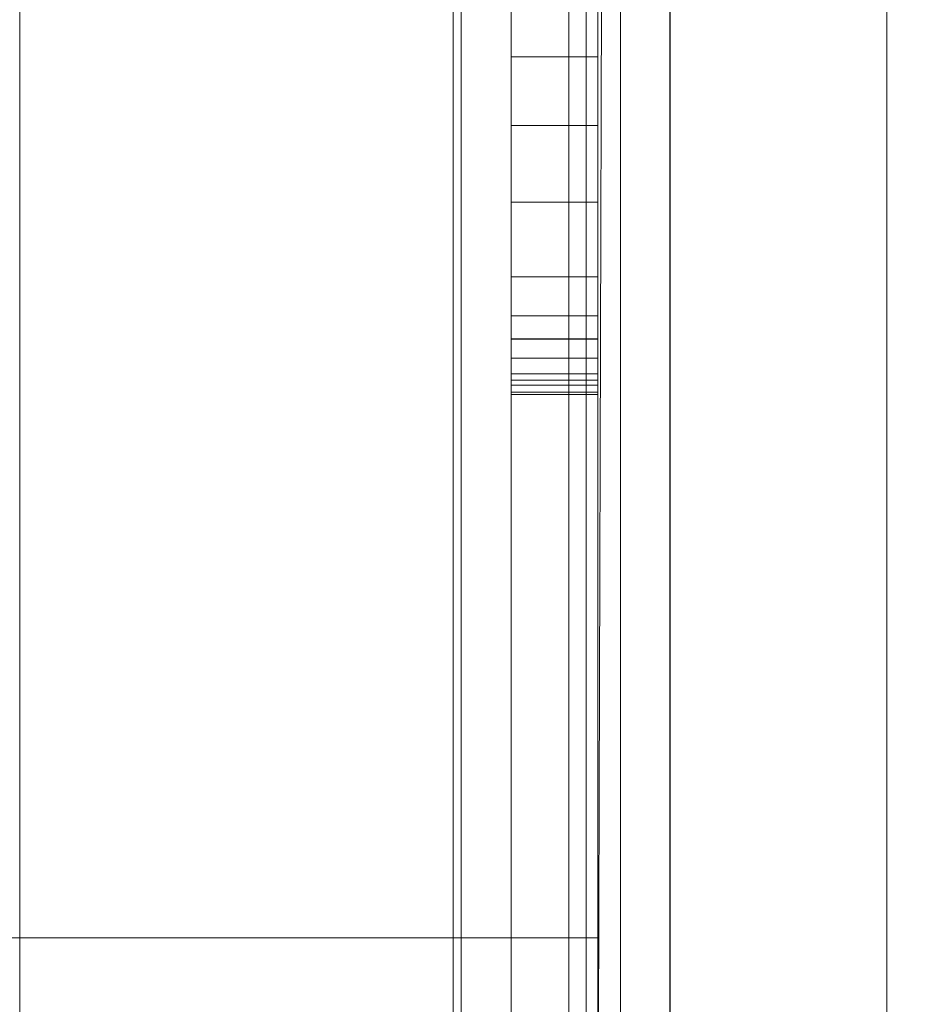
# Model space of a CAD drawing. Header units: inches. Extents: x 813 to 1305, y 19 to 194.
# Tile 248 of 656: x 1213.942 to 1214.718, y 107.218 to 108.07. Entities that reach past the tile are written whole.
import ezdxf

# ---------------------------------------------------------------- set-up
doc = ezdxf.new("R2010")
doc.units = ezdxf.units.IN
doc.header["$MEASUREMENT"] = 0
for name, color, linetype, true_color in [('CET color Grey19', 7, 'Continuous', 0x2f2e34), ('CET color Grey98', 7, 'Continuous', 0xfafafa), ('CET color NavajoWhite4', 7, 'Continuous', 0x81775f)]:
    doc.layers.add(name, color=color, linetype=linetype, true_color=true_color)
doc.layers.add('CET Default', color=7, linetype='Continuous')

# ---------------------------------------------------------------- blocks, each defined once
blk = doc.blocks.new('*C192')
at = {"layer": 'CET color Grey98', "linetype": 'Continuous', "lineweight": 0}
for points, invisible_edges in [([(24, 3.00002, 0.5625), (0, 3.00001, 0.5625), (0, 3.00001, 0.8675), (24, 3.00002, 0.5625)], 4), ([(24, 3.00002, 0.5625), (0, 3.00001, 0.8675), (24, 3.00002, 0.8675), (24, 3.00002, 0.5625)], 9), ([(24, 3.00002, 0.8675), (0, 3.00001, 0.8675), (0, 2.93751, 0.93), (24, 3.00002, 0.8675)], 4), ([(24, 3.00002, 0.8675), (0, 2.93751, 0.93), (24, 2.93752, 0.93), (24, 3.00002, 0.8675)], 9), ([(24, 2.93752, 0.5), (0, 3.00001, 0.5625), (24, 3.00002, 0.5625), (24, 2.93752, 0.5)], 9), ([(24, 2.93752, 0.5), (0, 2.93751, 0.5), (0, 3.00001, 0.5625), (24, 2.93752, 0.5)], 4), ([(23.8125, 2.93752, 1.09), (0.1875, 3.00001, 1.1525), (23.8125, 3.00002, 1.1525), (23.8125, 2.93752, 1.09)], 9), ([(23.8125, 3.00002, 1.1525), (0.1875, 3.00001, 32.9025), (23.8125, 3.00002, 32.9025), (23.8125, 3.00002, 1.1525)], 9), ([(23.8125, 3.00002, 1.1525), (0.1875, 3.00001, 1.1525), (0.1875, 3.00001, 32.9025), (23.8125, 3.00002, 1.1525)], 4), ([(23.8125, 3.00002, 32.9025), (0.1875, 2.93752, 32.965), (23.8125, 2.93752, 32.965), (23.8125, 3.00002, 32.9025)], 9), ([(23.8125, 3.00002, 32.9025), (0.1875, 3.00001, 32.9025), (0.1875, 2.93752, 32.965), (23.8125, 3.00002, 32.9025)], 4), ([(23.8125, 3.00002, 33.1525), (0.1875, 3.00001, 48.9025), (23.8125, 3.00002, 48.9025), (23.8125, 3.00002, 33.1525)], 9), ([(23.8125, 3.00002, 33.1525), (0.1875, 3.00001, 33.1525), (0.1875, 3.00001, 48.9025), (23.8125, 3.00002, 33.1525)], 4), ([(23.8125, 3.00002, 48.9025), (0.1875, 2.93751, 48.965), (23.8125, 2.93752, 48.965), (23.8125, 3.00002, 48.9025)], 9), ([(23.8125, 3.00002, 48.9025), (0.1875, 3.00001, 48.9025), (0.1875, 2.93751, 48.965), (23.8125, 3.00002, 48.9025)], 4), ([(23.8125, 2.93752, 1.09), (0.1875, 2.93751, 1.09), (0.1875, 3.00001, 1.1525), (23.8125, 2.93752, 1.09)], 4), ([(0.03125, 0.01969, 49.5), (23.96875, 0.01969, 49.5), (23.96875, 2.98032, 49.5), (0.03125, 0.01969, 49.5)], 4), ([(0.03125, 0.01969, 49.5), (23.96875, 2.98032, 49.5), (0.03125, 2.98031, 49.5), (0.03125, 0.01969, 49.5)], 9), ([(0.03125, 2.98031, 49.5), (23.96875, 2.98032, 49.5), (23.96875, 2.98032, 49.25), (0.03125, 2.98031, 49.5)], 4), ([(0.03125, 2.98031, 49.5), (23.96875, 2.98032, 49.25), (0.03125, 2.98031, 49.25), (0.03125, 2.98031, 49.5)], 9), ([(0.03125, 2.98031, 49.25), (23.96875, 2.98032, 49.25), (23.96875, 0.01969, 49.25), (0.03125, 2.98031, 49.25)], 4), ([(0.03125, 2.98031, 49.25), (23.96875, 0.01969, 49.25), (0.03125, 0.01969, 49.25), (0.03125, 2.98031, 49.25)], 9), ([(24, 2.93752, 0.93), (0, 2.93751, 0.93), (0, 2.75001, 0.93), (24, 2.93752, 0.93)], 4), ([(24, 2.93752, 0.93), (0, 2.75001, 0.93), (24, 2.75002, 0.93), (24, 2.93752, 0.93)], 9), ([(24, 2.75002, 0.5), (0, 2.93751, 0.5), (24, 2.93752, 0.5), (24, 2.75002, 0.5)], 9), ([(24, 2.75002, 0.5), (0, 2.75001, 0.5), (0, 2.93751, 0.5), (24, 2.75002, 0.5)], 4), ([(23.8125, 2.75002, 1.09), (0.1875, 2.93751, 1.09), (23.8125, 2.93752, 1.09), (23.8125, 2.75002, 1.09)], 9), ([(23.8125, 2.93752, 32.965), (0.1875, 2.75002, 32.965), (23.8125, 2.75002, 32.965), (23.8125, 2.93752, 32.965)], 9), ([(23.8125, 2.93752, 32.965), (0.1875, 2.93752, 32.965), (0.1875, 2.75002, 32.965), (23.8125, 2.93752, 32.965)], 4), ([(23.8125, 2.75002, 33.09), (0.1875, 2.93751, 33.09), (23.8125, 2.93752, 33.09), (23.8125, 2.75002, 33.09)], 9), ([(23.8125, 2.93752, 48.965), (0.1875, 2.75001, 48.965), (23.8125, 2.75002, 48.965), (23.8125, 2.93752, 48.965)], 9), ([(23.8125, 2.93752, 48.965), (0.1875, 2.93751, 48.965), (0.1875, 2.75001, 48.965), (23.8125, 2.93752, 48.965)], 4), ([(23.8125, 2.75002, 1.09), (0.1875, 2.75001, 1.09), (0.1875, 2.93751, 1.09), (23.8125, 2.75002, 1.09)], 4), ([(23.8125, 2.75002, 33.09), (0.1875, 2.75001, 33.09), (0.1875, 2.93751, 33.09), (23.8125, 2.75002, 33.09)], 4), ([(24, 2.75002, 0.93), (0, 2.75001, 0.93), (0, 2.75001, 0.5), (24, 2.75002, 0.93)], 4), ([(24, 2.75002, 0.93), (0, 2.75001, 0.5), (24, 2.75002, 0.5), (24, 2.75002, 0.93)], 9), ([(23.8125, 2.75002, 32.965), (0.1875, 2.75001, 1.09), (23.8125, 2.75002, 1.09), (23.8125, 2.75002, 32.965)], 9), ([(23.8125, 2.75002, 32.965), (0.1875, 2.75002, 32.965), (0.1875, 2.75001, 1.09), (23.8125, 2.75002, 32.965)], 4), ([(23.8125, 2.75002, 48.965), (0.1875, 2.75001, 33.09), (23.8125, 2.75002, 33.09), (23.8125, 2.75002, 48.965)], 9), ([(23.8125, 2.75002, 48.965), (0.1875, 2.75001, 48.965), (0.1875, 2.75001, 33.09), (23.8125, 2.75002, 48.965)], 4)]:
    blk.add_3dface(points, dxfattribs=dict(at, invisible_edges=invisible_edges))
for points in [[(23.8125, 2.93752, 33.09), (0.1875, 3.00001, 33.1525), (23.8125, 3.00002, 33.1525), (23.8125, 2.93752, 33.09)], [(23.8125, 2.93752, 33.09), (0.1875, 2.93751, 33.09), (0.1875, 3.00001, 33.1525), (23.8125, 2.93752, 33.09)]]:
    blk.add_3dface(points, dxfattribs=at)
blk = doc.blocks.new('*C191')
at = {"layer": 'CET Default', "linetype": 'Continuous', "lineweight": 0, "rotation": 89.99999999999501}
blk.add_blockref('*C192', (418.72221, 919.85487), dxfattribs=at)
blk = doc.blocks.new('*C250')
at = {"layer": 'CET color Grey98', "linetype": 'Continuous', "lineweight": 0}
for points, invisible_edges in [([(0.01, 14, 49.5), (0.01, 0.3125, 49.5), (0.01, 0.3125, 65.5), (0.01, 14, 49.5)], 4), ([(0.01, 14, 49.5), (0.01, 0.3125, 65.5), (0.01, 14, 65.5), (0.01, 14, 49.5)], 9), ([(0.01, 14, 49.5), (0.5, 14, 49.5), (0.5, 0.3125, 49.5), (0.01, 14, 49.5)], 4), ([(0.01, 14, 49.5), (0.5, 0.3125, 49.5), (0.01, 0.3125, 49.5), (0.01, 14, 49.5)], 9), ([(0.01, 0.3125, 65.5), (0.5, 0.3125, 65.5), (0.5, 14, 65.5), (0.01, 0.3125, 65.5)], 4), ([(0.01, 0.3125, 65.5), (0.5, 14, 65.5), (0.01, 14, 65.5), (0.01, 0.3125, 65.5)], 9), ([(0.02499, 4.00001, 49.4), (0.02499, 14.00001, 42.4), (0.12499, 4.00001, 49.4), (0.02499, 4.00001, 49.4)], 2), ([(0.02499, 14.00001, 42.4), (0.12499, 14.00001, 42.4), (0.12499, 4.00001, 49.4), (0.02499, 14.00001, 42.4)], 4), ([(0.02499, 14.00001, 49.4), (0.02499, 4.00001, 49.4), (0.12499, 14.00001, 49.4), (0.02499, 14.00001, 49.4)], 2), ([(0.02499, 4.00001, 49.4), (0.12499, 4.00001, 49.4), (0.12499, 14.00001, 49.4), (0.02499, 4.00001, 49.4)], 4)]:
    blk.add_3dface(points, dxfattribs=dict(at, invisible_edges=invisible_edges))
for points in [[(0.02499, 14.00001, 42.4), (0.02499, 4.00001, 49.4), (0.02499, 14.00001, 49.4), (0.02499, 14.00001, 42.4)], [(0.12499, 14.00001, 49.4), (0.12499, 4.00001, 49.4), (0.12499, 14.00001, 42.4), (0.12499, 14.00001, 49.4)]]:
    blk.add_3dface(points, dxfattribs=at)
blk = doc.blocks.new('*C194')
at = {"layer": 'CET Default', "linetype": 'Continuous', "lineweight": 0, "rotation": 179.9999999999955}
blk.add_blockref('*C250', (415.72221, 933.85487), dxfattribs=at)
blk = doc.blocks.new('*C217')
at = {"layer": 'CET color Grey19', "linetype": 'Continuous', "lineweight": 0}
for points in [[(-0.00001, 0.11502, 18.75), (-0.00001, -0.54998, 27.675), (-0.00001, 0.11502, 27.675), (-0.00001, 0.11502, 18.75)], [(-0.00001, -1.022, 24.8357), (-0.00001, -1.02801, 24.8619), (-0.00001, -1.01998, 24.8088), (-0.00001, -1.022, 24.8357)], [(-0.00001, -1.03241, 23.9255), (-0.00001, -1.01998, 23.9912), (-0.00001, -1.06797, 23.8689), (-0.00001, -1.03241, 23.9255)], [(-0.00001, -1.03787, 24.887), (-0.00001, -1.05136, 24.9103), (-0.00001, -1.02801, 24.8619), (-0.00001, -1.03787, 24.887)], [(-0.00001, -1.06819, 24.9314), (-0.00001, -1.08798, 24.9497), (-0.00001, -1.05136, 24.9103), (-0.00001, -1.06819, 24.9314)], [(-0.00001, -1.12175, 23.8291), (-0.00001, -1.06797, 23.8689), (-0.00001, -1.18634, 23.8117), (-0.00001, -1.12175, 23.8291)], [(-0.00001, -1.25281, 23.8191), (-0.00001, -1.18634, 23.8117), (-0.00001, -1.31198, 23.8503), (-0.00001, -1.25281, 23.8191)]]:
    blk.add_3dface(points, dxfattribs=at)
for points, invisible_edges in [([(-0.00001, -0.54998, 27.675), (0.07499, -0.54998, 27.675), (0.07499, 0.11502, 27.675), (-0.00001, -0.54998, 27.675)], 4), ([(-0.00001, -0.54998, 27.675), (0.07499, 0.11502, 27.675), (-0.00001, 0.11502, 27.675), (-0.00001, -0.54998, 27.675)], 9), ([(-0.00001, 0.11502, 18.75), (0.07499, 0.11502, 18.75), (0.07499, -0.54998, 18.75), (-0.00001, 0.11502, 18.75)], 4), ([(-0.00001, 0.11502, 18.75), (0.07499, -0.54998, 18.75), (-0.00001, -0.54998, 18.75), (-0.00001, 0.11502, 18.75)], 9), ([(-0.00001, 0.11502, 18.75), (-0.00001, -0.54998, 18.75), (-0.00001, -0.54998, 27.75), (-0.00001, 0.11502, 18.75)], 2), ([(0.07499, 0.11502, 27.675), (0.07499, -0.54998, 27.675), (0.07499, 0.11502, 18.75), (0.07499, 0.11502, 27.675)], 2), ([(0.07499, -0.54998, 18.75), (0.07499, 0.11502, 18.75), (0.07499, -0.54998, 27.675), (0.07499, -0.54998, 18.75)], 6), ([(-0.00001, -0.54998, 27.75), (1.61999, -0.54998, 27.75), (1.62, -15.79998, 27.75), (-0.00001, -0.54998, 27.75)], 4), ([(-0.00001, -0.54998, 27.75), (1.62, -15.79998, 27.75), (0, -15.79998, 27.75), (-0.00001, -0.54998, 27.75)], 9), ([(-0.00001, -0.54998, 27.75), (0.07499, -0.54998, 27.675), (1.61999, -0.54998, 27.675), (-0.00001, -0.54998, 27.75)], 4), ([(-0.00001, -0.54998, 27.75), (1.61999, -0.54998, 27.675), (1.61999, -0.54998, 27.75), (-0.00001, -0.54998, 27.75)], 9), ([(-0.00001, -1.08798, 24.9497), (-0.00001, -0.54998, 27.75), (-0.00001, -1.05136, 24.9103), (-0.00001, -1.08798, 24.9497)], 11), ([(-0.00001, -1.05136, 24.9103), (-0.00001, -0.54998, 27.75), (-0.00001, -1.02801, 24.8619), (-0.00001, -1.05136, 24.9103)], 11), ([(-0.00001, -1.02801, 24.8619), (-0.00001, -0.54998, 27.75), (-0.00001, -1.01998, 24.8088), (-0.00001, -1.02801, 24.8619)], 11), ([(-0.00001, -0.54998, 27.75), (-0.00001, -1.08798, 24.9497), (0, -2.67468, 26.2109), (-0.00001, -0.54998, 27.75)], 13), ([(0, -2.70875, 26.2323), (-0.00001, -0.54998, 27.75), (0, -2.67468, 26.2109), (0, -2.70875, 26.2323)], 11), ([(-0.00001, -1.18634, 23.8117), (-0.00001, -0.54998, 18.75), (-0.00001, -1.31198, 23.8503), (-0.00001, -1.18634, 23.8117)], 11), ([(-0.00001, -1.06797, 23.8689), (-0.00001, -0.54998, 18.75), (-0.00001, -1.18634, 23.8117), (-0.00001, -1.06797, 23.8689)], 11), ([(-0.00001, -1.01998, 23.9912), (-0.00001, -0.54998, 18.75), (-0.00001, -1.06797, 23.8689), (-0.00001, -1.01998, 23.9912)], 11), ([(-0.00001, -0.54998, 18.75), (-0.00001, -1.01998, 23.9912), (-0.00001, -1.01998, 24.8088), (-0.00001, -0.54998, 18.75)], 13), ([(-0.00001, -0.54998, 18.75), (-0.00001, -1.01998, 24.8088), (-0.00001, -0.54998, 27.75), (-0.00001, -0.54998, 18.75)], 15), ([(0, -15.79998, 27.75), (0.07499, -0.54998, 27.675), (-0.00001, -0.54998, 27.75), (0, -15.79998, 27.75)], 9), ([(-0.00001, -0.54998, 18.75), (0.07499, -0.54998, 18.75), (0.075, -15.79998, 27.162), (-0.00001, -0.54998, 18.75)], 6), ([(-0.00001, -0.54998, 18.75), (0.075, -15.79998, 27.162), (0, -15.79998, 27.162), (-0.00001, -0.54998, 18.75)], 9), ([(-0.00001, -0.54998, 27.75), (0, -15.79998, 27.162), (0, -15.79998, 27.75), (-0.00001, -0.54998, 27.75)], 9), ([(-0.00001, -0.54998, 27.75), (0, -2.78668, 26.25), (0, -3.81522, 26.25), (-0.00001, -0.54998, 27.75)], 13), ([(-0.00001, -0.54998, 27.75), (0, -3.81522, 26.25), (0, -15.79998, 27.162), (-0.00001, -0.54998, 27.75)], 15), ([(0, -15.79998, 27.162), (-0.00001, -1.31198, 23.8503), (-0.00001, -0.54998, 18.75), (0, -15.79998, 27.162)], 11), ([(0, -2.74672, 26.2455), (-0.00001, -0.54998, 27.75), (0, -2.70875, 26.2323), (0, -2.74672, 26.2455)], 11), ([(0, -2.78668, 26.25), (-0.00001, -0.54998, 27.75), (0, -2.74672, 26.2455), (0, -2.78668, 26.25)], 11), ([(0, -15.79998, 27.75), (0.075, -15.79998, 27.675), (0.07499, -0.54998, 27.675), (0, -15.79998, 27.75)], 4), ([(0.07499, -0.54998, 18.75), (0.49999, -0.54998, 18.75), (0.5, -15.79998, 27.162), (0.07499, -0.54998, 18.75)], 4), ([(0.07499, -0.54998, 18.75), (0.5, -15.79998, 27.162), (0.075, -15.79998, 27.162), (0.07499, -0.54998, 18.75)], 13), ([(0.075, -15.79998, 27.237), (0.49999, -0.54998, 18.825), (0.07499, -0.54998, 18.825), (0.075, -15.79998, 27.237)], 9), ([(0.07499, -0.54998, 18.75), (0.07499, -0.54998, 18.825), (0.49999, -0.54998, 18.825), (0.07499, -0.54998, 18.75)], 4), ([(0.07499, -0.54998, 18.75), (0.49999, -0.54998, 18.825), (0.49999, -0.54998, 18.75), (0.07499, -0.54998, 18.75)], 9), ([(0.075, -15.79998, 27.675), (1.61999, -0.54998, 27.675), (0.07499, -0.54998, 27.675), (0.075, -15.79998, 27.675)], 9), ([(0.07499, -1.08798, 24.9497), (0.07499, -1.06819, 24.9314), (0.07499, -0.54998, 27.675), (0.07499, -1.08798, 24.9497)], 6), ([(0.07499, -1.06819, 24.9314), (0.07499, -1.05136, 24.9103), (0.07499, -0.54998, 27.675), (0.07499, -1.06819, 24.9314)], 6), ([(0.07499, -1.05136, 24.9103), (0.07499, -1.03787, 24.887), (0.07499, -0.54998, 27.675), (0.07499, -1.05136, 24.9103)], 6), ([(0.07499, -1.03787, 24.887), (0.07499, -1.02801, 24.8619), (0.07499, -0.54998, 27.675), (0.07499, -1.03787, 24.887)], 6), ([(0.07499, -1.02801, 24.8619), (0.07499, -1.022, 24.8357), (0.07499, -0.54998, 27.675), (0.07499, -1.02801, 24.8619)], 6), ([(0.07499, -1.022, 24.8357), (0.07499, -1.01998, 24.8088), (0.07499, -0.54998, 27.675), (0.07499, -1.022, 24.8357)], 6), ([(0.075, -2.67468, 26.2109), (0.07499, -1.08798, 24.9497), (0.07499, -0.54998, 27.675), (0.075, -2.67468, 26.2109)], 6), ([(0.075, -2.70875, 26.2323), (0.075, -2.69112, 26.2225), (0.07499, -0.54998, 27.675), (0.075, -2.70875, 26.2323)], 6), ([(0.075, -2.69112, 26.2225), (0.075, -2.67468, 26.2109), (0.07499, -0.54998, 27.675), (0.075, -2.69112, 26.2225)], 6), ([(0.07499, -1.01998, 23.9912), (0.07499, -1.03241, 23.9255), (0.07499, -0.54998, 18.75), (0.07499, -1.01998, 23.9912)], 6), ([(0.07499, -1.03241, 23.9255), (0.07499, -1.06797, 23.8689), (0.07499, -0.54998, 18.75), (0.07499, -1.03241, 23.9255)], 6), ([(0.07499, -1.06797, 23.8689), (0.07499, -1.12175, 23.8291), (0.07499, -0.54998, 18.75), (0.07499, -1.06797, 23.8689)], 6), ([(0.07499, -1.12175, 23.8291), (0.07499, -1.18634, 23.8117), (0.07499, -0.54998, 18.75), (0.07499, -1.12175, 23.8291)], 6), ([(0.07499, -1.18634, 23.8117), (0.07499, -1.25281, 23.8191), (0.07499, -0.54998, 18.75), (0.07499, -1.18634, 23.8117)], 6), ([(0.07499, -1.25281, 23.8191), (0.07499, -1.31198, 23.8503), (0.07499, -0.54998, 18.75), (0.07499, -1.25281, 23.8191)], 6), ([(0.07499, -1.01998, 24.8088), (0.07499, -1.01998, 23.9912), (0.07499, -0.54998, 18.75), (0.07499, -1.01998, 24.8088)], 6), ([(0.07499, -1.01998, 24.8088), (0.07499, -0.54998, 18.75), (0.07499, -0.54998, 27.675), (0.07499, -1.01998, 24.8088)], 15), ([(0.075, -15.79998, 27.162), (0.07499, -0.54998, 27.675), (0.075, -15.79998, 27.675), (0.075, -15.79998, 27.162)], 9), ([(0.07499, -1.31198, 23.8503), (0.075, -15.79998, 27.162), (0.07499, -0.54998, 18.75), (0.07499, -1.31198, 23.8503)], 13), ([(0.075, -3.81522, 26.25), (0.075, -2.78668, 26.25), (0.07499, -0.54998, 27.675), (0.075, -3.81522, 26.25)], 6), ([(0.075, -3.81522, 26.25), (0.07499, -0.54998, 27.675), (0.075, -15.79998, 27.162), (0.075, -3.81522, 26.25)], 15), ([(0.075, -2.78668, 26.25), (0.075, -2.76657, 26.2489), (0.07499, -0.54998, 27.675), (0.075, -2.78668, 26.25)], 6), ([(0.075, -2.76657, 26.2489), (0.075, -2.74672, 26.2455), (0.07499, -0.54998, 27.675), (0.075, -2.76657, 26.2489)], 6), ([(0.075, -2.74672, 26.2455), (0.075, -2.72737, 26.2399), (0.07499, -0.54998, 27.675), (0.075, -2.74672, 26.2455)], 6), ([(0.075, -2.72737, 26.2399), (0.075, -2.70875, 26.2323), (0.07499, -0.54998, 27.675), (0.075, -2.72737, 26.2399)], 6), ([(0.075, -15.79998, 27.237), (0.5, -15.79998, 27.237), (0.49999, -0.54998, 18.825), (0.075, -15.79998, 27.237)], 4), ([(0.075, -15.79998, 27.675), (1.62, -15.79998, 27.675), (1.61999, -0.54998, 27.675), (0.075, -15.79998, 27.675)], 4), ([(0.49999, -0.54998, 18.75), (0.49999, -0.54998, 18.825), (0.5, -15.79998, 27.237), (0.49999, -0.54998, 18.75)], 4), ([(0.49999, -0.54998, 18.75), (0.5, -15.79998, 27.237), (0.5, -15.79998, 27.162), (0.49999, -0.54998, 18.75)], 9), ([(-0.00001, -1.01998, 24.8088), (0.07499, -1.01998, 24.8088), (0.07499, -1.022, 24.8357), (-0.00001, -1.01998, 24.8088)], 4), ([(-0.00001, -1.01998, 24.8088), (0.07499, -1.022, 24.8357), (-0.00001, -1.022, 24.8357), (-0.00001, -1.01998, 24.8088)], 9), ([(-0.00001, -1.01998, 23.9912), (-0.00001, -1.03241, 23.9255), (0.07499, -1.03241, 23.9255), (-0.00001, -1.01998, 23.9912)], 4), ([(-0.00001, -1.01998, 23.9912), (0.07499, -1.03241, 23.9255), (0.07499, -1.01998, 23.9912), (-0.00001, -1.01998, 23.9912)], 9), ([(-0.00001, -1.01998, 23.9912), (0.07499, -1.01998, 23.9912), (0.07499, -1.01998, 24.8088), (-0.00001, -1.01998, 23.9912)], 4), ([(-0.00001, -1.01998, 23.9912), (0.07499, -1.01998, 24.8088), (-0.00001, -1.01998, 24.8088), (-0.00001, -1.01998, 23.9912)], 9), ([(-0.00001, -1.022, 24.8357), (0.07499, -1.022, 24.8357), (0.07499, -1.02801, 24.8619), (-0.00001, -1.022, 24.8357)], 4), ([(-0.00001, -1.022, 24.8357), (0.07499, -1.02801, 24.8619), (-0.00001, -1.02801, 24.8619), (-0.00001, -1.022, 24.8357)], 9), ([(-0.00001, -1.02801, 24.8619), (0.07499, -1.02801, 24.8619), (0.07499, -1.03787, 24.887), (-0.00001, -1.02801, 24.8619)], 4), ([(-0.00001, -1.02801, 24.8619), (0.07499, -1.03787, 24.887), (-0.00001, -1.03787, 24.887), (-0.00001, -1.02801, 24.8619)], 9), ([(-0.00001, -1.03241, 23.9255), (-0.00001, -1.06797, 23.8689), (0.07499, -1.06797, 23.8689), (-0.00001, -1.03241, 23.9255)], 4), ([(-0.00001, -1.03241, 23.9255), (0.07499, -1.06797, 23.8689), (0.07499, -1.03241, 23.9255), (-0.00001, -1.03241, 23.9255)], 9), ([(-0.00001, -1.03787, 24.887), (0.07499, -1.03787, 24.887), (0.07499, -1.05136, 24.9103), (-0.00001, -1.03787, 24.887)], 4), ([(-0.00001, -1.03787, 24.887), (0.07499, -1.05136, 24.9103), (-0.00001, -1.05136, 24.9103), (-0.00001, -1.03787, 24.887)], 9), ([(-0.00001, -1.05136, 24.9103), (0.07499, -1.05136, 24.9103), (0.07499, -1.06819, 24.9314), (-0.00001, -1.05136, 24.9103)], 4), ([(-0.00001, -1.05136, 24.9103), (0.07499, -1.06819, 24.9314), (-0.00001, -1.06819, 24.9314), (-0.00001, -1.05136, 24.9103)], 9), ([(-0.00001, -1.06797, 23.8689), (-0.00001, -1.12175, 23.8291), (0.07499, -1.12175, 23.8291), (-0.00001, -1.06797, 23.8689)], 4), ([(-0.00001, -1.06797, 23.8689), (0.07499, -1.12175, 23.8291), (0.07499, -1.06797, 23.8689), (-0.00001, -1.06797, 23.8689)], 9), ([(-0.00001, -1.06819, 24.9314), (0.07499, -1.06819, 24.9314), (0.07499, -1.08798, 24.9497), (-0.00001, -1.06819, 24.9314)], 4), ([(-0.00001, -1.06819, 24.9314), (0.07499, -1.08798, 24.9497), (-0.00001, -1.08798, 24.9497), (-0.00001, -1.06819, 24.9314)], 9), ([(-0.00001, -1.08798, 24.9497), (0.07499, -1.08798, 24.9497), (0.075, -2.67468, 26.2109), (-0.00001, -1.08798, 24.9497)], 4), ([(-0.00001, -1.08798, 24.9497), (0.075, -2.67468, 26.2109), (0, -2.67468, 26.2109), (-0.00001, -1.08798, 24.9497)], 9), ([(-0.00001, -1.12175, 23.8291), (-0.00001, -1.18634, 23.8117), (0.07499, -1.18634, 23.8117), (-0.00001, -1.12175, 23.8291)], 4), ([(-0.00001, -1.12175, 23.8291), (0.07499, -1.18634, 23.8117), (0.07499, -1.12175, 23.8291), (-0.00001, -1.12175, 23.8291)], 9), ([(-0.00001, -1.18634, 23.8117), (-0.00001, -1.25281, 23.8191), (0.07499, -1.25281, 23.8191), (-0.00001, -1.18634, 23.8117)], 4), ([(-0.00001, -1.18634, 23.8117), (0.07499, -1.25281, 23.8191), (0.07499, -1.18634, 23.8117), (-0.00001, -1.18634, 23.8117)], 9), ([(-0.00001, -1.25281, 23.8191), (-0.00001, -1.31198, 23.8503), (0.07499, -1.31198, 23.8503), (-0.00001, -1.25281, 23.8191)], 4), ([(-0.00001, -1.25281, 23.8191), (0.07499, -1.31198, 23.8503), (0.07499, -1.25281, 23.8191), (-0.00001, -1.25281, 23.8191)], 9), ([(0, -3.92722, 25.9291), (0.07499, -1.31198, 23.8503), (-0.00001, -1.31198, 23.8503), (0, -3.92722, 25.9291)], 9), ([(0, -15.79998, 27.162), (0, -3.92722, 25.9291), (-0.00001, -1.31198, 23.8503), (0, -15.79998, 27.162)], 13), ([(0, -3.92722, 25.9291), (0.075, -3.92722, 25.9291), (0.07499, -1.31198, 23.8503), (0, -3.92722, 25.9291)], 4), ([(0.07499, -1.31198, 23.8503), (0.075, -3.92722, 25.9291), (0.075, -15.79998, 27.162), (0.07499, -1.31198, 23.8503)], 6)]:
    blk.add_3dface(points, dxfattribs=dict(at, invisible_edges=invisible_edges))
at = {"layer": 'CET color Grey98', "linetype": 'Continuous', "lineweight": 0}
for points, invisible_edges in [([(0.11811, -23.913, 29), (0.11811, -0.11811, 29), (0, 0, 28.88189), (0.11811, -23.913, 29)], 4), ([(0.11811, -23.913, 29), (0, 0, 28.88189), (0, -23.913, 28.88189), (0.11811, -23.913, 29)], 9), ([(0, -23.913, 28.88189), (0, 0, 28.88189), (0, 0, 27.86811), (0, -23.913, 28.88189)], 4), ([(0, -23.913, 28.88189), (0, 0, 27.86811), (0, -23.913, 27.86811), (0, -23.913, 28.88189)], 9), ([(0, -23.913, 27.86811), (0, 0, 27.86811), (0.11811, -0.11811, 27.75), (0, -23.913, 27.86811)], 4), ([(0, -23.913, 27.86811), (0.11811, -0.11811, 27.75), (0.11811, -23.913, 27.75), (0, -23.913, 27.86811)], 9), ([(0.11811, -23.913, 29), (83.88189, -23.91299, 29), (83.88189, -0.1181, 29), (0.11811, -23.913, 29)], 4), ([(0.11811, -23.913, 29), (83.88189, -0.1181, 29), (0.11811, -0.11811, 29), (0.11811, -23.913, 29)], 9), ([(0.11811, -23.913, 27.75), (0.11811, -0.11811, 27.75), (0.11811, -0.11811, 29), (0.11811, -23.913, 27.75)], 4), ([(0.11811, -23.913, 27.75), (0.11811, -0.11811, 29), (0.11811, -23.913, 29), (0.11811, -23.913, 27.75)], 9)]:
    blk.add_3dface(points, dxfattribs=dict(at, invisible_edges=invisible_edges))
at = {"layer": 'CET color NavajoWhite4', "linetype": 'Continuous', "lineweight": 0}
for points, invisible_edges in [([(0.11811, -23.913, 27.75), (83.88189, -0.1181, 27.75), (83.88189, -23.91299, 27.75), (0.11811, -23.913, 27.75)], 9), ([(0.11811, -23.913, 27.75), (0.11811, -0.11811, 27.75), (83.88189, -0.1181, 27.75), (0.11811, -23.913, 27.75)], 4)]:
    blk.add_3dface(points, dxfattribs=dict(at, invisible_edges=invisible_edges))
blk = doc.blocks.new('*C213')
at = {"layer": 'CET Default', "linetype": 'Continuous', "lineweight": 0, "rotation": 179.9999999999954}
blk.add_blockref('*C217', (415.72221, 919.85487), dxfattribs=at)

msp = doc.modelspace()

# ---------------------------------------------------------------- block references
at = {"layer": 'CET Default', "linetype": 'Continuous', "lineweight": 0}
for name in ['*C213', '*C191', '*C194']:
    msp.add_blockref(name, (798.71988, -813.12892), dxfattribs=at)

doc.saveas('drawing.dxf')
